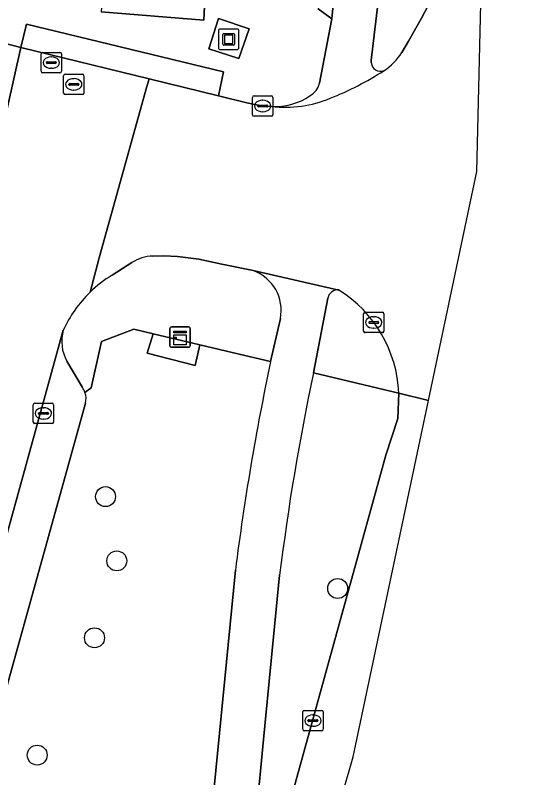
# Model space of a CAD drawing. Extents: x 162542 to 163147, y 380779 to 381521.
# Drawn here: x 163118.79 to 163143.84, y 381115.44 to 381152.86 of the extents above; entities that cross this region are included whole.
import ezdxf

# ---------------------------------------------------------------- set-up
doc = ezdxf.new("R2010")
doc.units = 0
for name, color, linetype in [('IMGEO_Berm_groen', 7, 'Continuous'), ('IMGEO_Boom', 7, 'Continuous'), ('IMGEO_Fietspad_gesloten', 7, 'Continuous'), ('IMGEO_Fietspad_open', 7, 'Continuous'), ('IMGEO_Kast', 7, 'Continuous'), ('IMGEO_Kolk', 7, 'Continuous'), ('IMGEO_Kunstobject', 7, 'Continuous'), ('IMGEO_Parkeervlak_open', 7, 'Continuous'), ('IMGEO_Rijbaan_lokaal_gesloten', 7, 'Continuous'), ('IMGEO_Rijbaan_lokaal_open', 7, 'Continuous'), ('IMGEO_Rioolput', 7, 'Continuous'), ('IMGEO_Terreindeel_gesloten', 7, 'Continuous'), ('IMGEO_Terreindeel_open', 7, 'Continuous'), ('IMGEO_Verkeerseiland_groen', 7, 'Continuous'), ('IMGEO_Voetpad_open', 7, 'Continuous')]:
    doc.layers.add(name, color=color, linetype=linetype)

msp = doc.modelspace()

# ---------------------------------------------------------------- linework, layer by layer
at = {"layer": 'IMGEO_Berm_groen'}
for points in [[(163131.317, 381135.862), (163129.779, 381136.226), (163127.853, 381136.682), (163127.613, 381135.666), (163125.259, 381136.277), (163125.551, 381137.227), (163124.607, 381137.45), (163123.02, 381136.855), (163122.518, 381134.575), (163122.214, 381134.352)], [(163136.979, 381131.279), (163137.557, 381133.07), (163137.61, 381134.315), (163133.418, 381135.306)], [(163122.239, 381133.822), (163117.726, 381117.614), (163117.409, 381116.41)], [(163101.031, 381000.829), (163101.737, 381003.421), (163105.941, 381018.863), (163136.979, 381131.279)], [(163128.46, 381113.953), (163129.593, 381125.627)], [(163131.764, 381125.383), (163130.976, 381117.319), (163130.624, 381113.715)]]:
    msp.add_lwpolyline(points, dxfattribs=at)
for centre, radius, start, end in [((163258.715, 381109.14), 130.17, 168.1539, 172.72362), ((163251.975, 381110.445), 121.135, 168.15694, 172.91655), ((163121.294, 381134.043), 0.971, 346.8413, 18.56)]:
    msp.add_arc(centre, radius, start, end, dxfattribs=at)
at = {"layer": 'IMGEO_Boom'}
for centre in [(163123.222, 381129.236), (163123.774, 381126.082), (163134.61, 381124.726), (163122.681, 381122.306), (163119.871, 381116.549)]:
    msp.add_circle(centre, 0.489, dxfattribs=at)
at = {"layer": 'IMGEO_Fietspad_gesloten'}
for points in [[(163134.67, 381139.378), (163130.461, 381140.329)], [(163133.418, 381135.306), (163134.126, 381138.983)], [(163131.799, 381137.979), (163131.317, 381135.862)], [(163129.593, 381125.627), (163128.46, 381113.953)], [(163130.624, 381113.715), (163130.976, 381117.319), (163131.764, 381125.383)]]:
    msp.add_lwpolyline(points, dxfattribs=at)
for centre, radius, start, end in [((163129.78, 381138.385), 2.059, 348.616, 70.6951), ((163134.62, 381138.875), 0.506, 84.3449, 167.6221), ((163258.715, 381109.14), 130.17, 168.1539, 172.72362), ((163251.975, 381110.445), 121.135, 168.15694, 172.91655)]:
    msp.add_arc(centre, radius, start, end, dxfattribs=at)
at = {"layer": 'IMGEO_Fietspad_open'}
for points in [[(163136.894, 381194.804), (163136.67, 381191.792), (163135.886, 381177.866), (163135.312, 381163.669), (163135.079, 381160.7), (163134.322, 381152.692), (163133.719, 381149.526)], [(163136.26, 381150.541), (163136.257, 381150.666), (163136.265, 381150.793), (163137.53, 381161.382), (163138.274, 381178.794), (163138.982, 381190.545)]]:
    msp.add_lwpolyline(points, dxfattribs=at)
for centre, radius, start, end in [((163136.718, 381150.572), 0.459, 183.879, 291.5697), ((163128.257, 381163.709), 16.077, 291.8504, 302.4683), ((163132.771, 381149.758), 0.976, 300.6716, 346.2255), ((163131.51, 381151.507), 3.129, 267.3984, 304.2056), ((163132.021, 381154.126), 5.782, 263.5199, 292.5727)]:
    msp.add_arc(centre, radius, start, end, dxfattribs=at)
at = {"layer": 'IMGEO_Kast'}
for p, q in [((163126.376, 381136.641), (163126.376, 381137.482)), ((163126.376, 381137.482), (163126.376, 381136.641)), ((163126.451, 381137.566), (163127.292, 381137.566)), ((163127.292, 381137.566), (163126.451, 381137.566)), ((163127.376, 381137.491), (163127.376, 381136.65)), ((163127.376, 381136.65), (163127.376, 381137.491)), ((163127.301, 381136.566), (163126.46, 381136.566)), ((163126.46, 381136.566), (163127.301, 381136.566))]:
    msp.add_line(p, q, dxfattribs=at)
for points in [[(163126.571, 381137.356), (163127.171, 381137.356), (163127.171, 381137.271), (163126.571, 381137.271), (163126.571, 381137.356)], [(163126.571, 381137.181), (163127.171, 381137.181), (163127.171, 381136.692), (163126.571, 381136.692), (163126.571, 381137.181)]]:
    msp.add_lwpolyline(points, dxfattribs=at)
msp.add_circle((163126.655, 381137.03), 0.0377, dxfattribs=at)
for centre, start, end in [((163126.454, 381137.488), 92.4484, 184.2845), ((163126.454, 381137.488), 92.4484, 184.2845), ((163127.298, 381137.488), 2.4484, 94.2845), ((163127.298, 381137.488), 2.4484, 94.2845), ((163126.454, 381136.644), 182.4484, 274.2845), ((163126.454, 381136.644), 182.4484, 274.2845), ((163127.298, 381136.644), 272.4484, 4.2845), ((163127.298, 381136.644), 272.4484, 4.2845)]:
    msp.add_arc(centre, 0.0779, start, end, dxfattribs=at)
at = {"layer": 'IMGEO_Kolk'}
for p, q in [((163130.509, 381148.909), (163131.361, 381148.909)), ((163130.434, 381147.983), (163130.434, 381148.835)), ((163130.922, 381148.689), (163130.947, 381148.689)), ((163131.435, 381148.835), (163131.435, 381147.983)), ((163130.693, 381148.403), (163130.693, 381148.415)), ((163131.131, 381148.366), (163130.733, 381148.366)), ((163130.736, 381148.452), (163131.134, 381148.452)), ((163130.945, 381148.129), (163130.92, 381148.129)), ((163131.177, 381148.415), (163131.177, 381148.403)), ((163131.361, 381147.909), (163130.509, 381147.909)), ((163135.881, 381137.358), (163135.881, 381138.21)), ((163135.956, 381138.284), (163136.808, 381138.284)), ((163136.369, 381138.064), (163136.394, 381138.064)), ((163136.882, 381138.21), (163136.882, 381137.358)), ((163136.14, 381137.778), (163136.14, 381137.79)), ((163136.578, 381137.741), (163136.18, 381137.741)), ((163136.183, 381137.827), (163136.581, 381137.827)), ((163136.624, 381137.79), (163136.624, 381137.778)), ((163136.808, 381137.284), (163135.956, 381137.284)), ((163136.392, 381137.504), (163136.367, 381137.504)), ((163119.674, 381132.895), (163119.674, 381133.747)), ((163119.749, 381133.821), (163120.601, 381133.821)), ((163120.162, 381133.601), (163120.187, 381133.601)), ((163120.675, 381133.747), (163120.675, 381132.895)), ((163119.933, 381133.315), (163119.933, 381133.327)), ((163120.371, 381133.278), (163119.973, 381133.278)), ((163119.976, 381133.364), (163120.374, 381133.364)), ((163120.417, 381133.327), (163120.417, 381133.315)), ((163120.601, 381132.821), (163119.749, 381132.821)), ((163120.185, 381133.041), (163120.16, 381133.041)), ((163132.896, 381117.815), (163132.896, 381118.667)), ((163132.971, 381118.741), (163133.823, 381118.741)), ((163133.897, 381118.667), (163133.897, 381117.815)), ((163133.155, 381118.235), (163133.155, 381118.247)), ((163133.593, 381118.198), (163133.195, 381118.198)), ((163133.198, 381118.284), (163133.596, 381118.284)), ((163133.384, 381118.521), (163133.409, 381118.521)), ((163133.639, 381118.247), (163133.639, 381118.235)), ((163133.407, 381117.961), (163133.382, 381117.961)), ((163133.823, 381117.741), (163132.971, 381117.741))]:
    msp.add_line(p, q, dxfattribs=at)
for points in [[(163130.509, 381148.909), (163131.361, 381148.909)], [(163130.434, 381147.983), (163130.434, 381148.835)], [(163131.435, 381148.835), (163131.435, 381147.983)], [(163131.361, 381147.909), (163130.509, 381147.909)], [(163135.881, 381137.358), (163135.881, 381138.21)], [(163135.956, 381138.284), (163136.808, 381138.284)], [(163136.882, 381138.21), (163136.882, 381137.358)], [(163136.808, 381137.284), (163135.956, 381137.284)], [(163119.674, 381132.895), (163119.674, 381133.747)], [(163119.749, 381133.821), (163120.601, 381133.821)], [(163120.675, 381133.747), (163120.675, 381132.895)], [(163120.601, 381132.821), (163119.749, 381132.821)], [(163132.896, 381117.815), (163132.896, 381118.667)], [(163132.971, 381118.741), (163133.823, 381118.741)], [(163133.897, 381118.667), (163133.897, 381117.815)], [(163133.823, 381117.741), (163132.971, 381117.741)]]:
    msp.add_lwpolyline(points, dxfattribs=at)
for centre, radius, start, end in [((163130.511, 381148.833), 0.0765, 91.552, 178.448), ((163130.511, 381148.833), 0.0765, 91.552, 178.448), ((163131.359, 381148.833), 0.0765, 1.552, 88.448), ((163131.359, 381148.833), 0.0765, 1.552, 88.448), ((163130.733, 381148.412), 0.0403, 85.8775, 175.7526), ((163130.73, 381148.402), 0.0366, 178.938, 274.7102), ((163131.134, 381148.409), 0.043, 264.8664, 352.4533), ((163131.138, 381148.414), 0.0386, 1.7309, 96.639), ((163130.511, 381147.985), 0.0765, 181.552, 268.448), ((163130.511, 381147.985), 0.0765, 181.552, 268.448), ((163131.359, 381147.985), 0.0765, 271.552, 358.448), ((163131.359, 381147.985), 0.0765, 271.552, 358.448), ((163135.958, 381138.208), 0.0765, 91.552, 178.448), ((163135.958, 381138.208), 0.0765, 91.552, 178.448), ((163136.806, 381138.208), 0.0765, 1.552, 88.448), ((163136.806, 381138.208), 0.0765, 1.552, 88.448), ((163136.18, 381137.787), 0.0403, 85.8775, 175.7526), ((163136.177, 381137.777), 0.0366, 178.938, 274.7102), ((163136.581, 381137.784), 0.043, 264.8664, 352.4533), ((163136.585, 381137.789), 0.0386, 1.7309, 96.639), ((163135.958, 381137.36), 0.0765, 181.552, 268.448), ((163135.958, 381137.36), 0.0765, 181.552, 268.448), ((163136.806, 381137.36), 0.0765, 271.552, 358.448), ((163136.806, 381137.36), 0.0765, 271.552, 358.448), ((163119.751, 381133.745), 0.0765, 91.552, 178.448), ((163119.751, 381133.745), 0.0765, 91.552, 178.448), ((163120.599, 381133.745), 0.0765, 1.552, 88.448), ((163120.599, 381133.745), 0.0765, 1.552, 88.448), ((163119.973, 381133.324), 0.0403, 85.8775, 175.7526), ((163119.97, 381133.314), 0.0366, 178.938, 274.7102), ((163120.374, 381133.321), 0.043, 264.8664, 352.4533), ((163120.378, 381133.326), 0.0386, 1.7309, 96.639), ((163119.751, 381132.897), 0.0765, 181.552, 268.448), ((163119.751, 381132.897), 0.0765, 181.552, 268.448), ((163120.599, 381132.897), 0.0765, 271.552, 358.448), ((163120.599, 381132.897), 0.0765, 271.552, 358.448), ((163132.973, 381118.665), 0.0765, 91.552, 178.448), ((163132.973, 381118.665), 0.0765, 91.552, 178.448), ((163133.821, 381118.665), 0.0765, 1.552, 88.448), ((163133.821, 381118.665), 0.0765, 1.552, 88.448), ((163133.195, 381118.244), 0.0403, 85.8775, 175.7526), ((163133.192, 381118.234), 0.0366, 178.938, 274.7102), ((163133.596, 381118.241), 0.043, 264.8664, 352.4533), ((163133.6, 381118.246), 0.0386, 1.7309, 96.639), ((163132.973, 381117.817), 0.0765, 181.552, 268.448), ((163132.973, 381117.817), 0.0765, 181.552, 268.448), ((163133.821, 381117.817), 0.0765, 271.552, 358.448), ((163133.821, 381117.817), 0.0765, 271.552, 358.448)]:
    msp.add_arc(centre, radius, start, end, dxfattribs=at)
for centre, major_axis, ratio, start_param, end_param in [((163130.921, 381148.409), (-0.387, 0.002), 0.722429, 4.712389, 7.853982), ((163130.946, 381148.409), (-0.39, 0.002), 0.717154, 1.570796, 4.712389), ((163136.368, 381137.784), (-0.387, 0.002), 0.722429, 4.712389, 7.853982), ((163136.393, 381137.784), (-0.39, 0.002), 0.717154, 1.570796, 4.712389), ((163120.161, 381133.321), (-0.387, 0.002), 0.722429, 4.712389, 7.853982), ((163120.186, 381133.321), (-0.39, 0.002), 0.717154, 1.570796, 4.712389), ((163133.383, 381118.241), (-0.387, 0.002), 0.722429, 4.712389, 7.853982), ((163133.408, 381118.241), (-0.39, 0.002), 0.717154, 1.570796, 4.712389)]:
    msp.add_ellipse(centre, major_axis=major_axis, ratio=ratio, start_param=start_param, end_param=end_param, dxfattribs=at)
at = {"layer": 'IMGEO_Kunstobject'}
for p, q in [((163128.764, 381152.102), (163128.764, 381151.261)), ((163128.764, 381152.102), (163128.764, 381151.261)), ((163129.68, 381152.186), (163128.839, 381152.186)), ((163129.68, 381152.186), (163128.839, 381152.186)), ((163128.978, 381151.45), (163128.978, 381151.924)), ((163129.028, 381151.974), (163129.502, 381151.974)), ((163129.058, 381151.874), (163129.058, 381151.5)), ((163129.452, 381151.894), (163129.078, 381151.894)), ((163129.472, 381151.5), (163129.472, 381151.874)), ((163129.552, 381151.924), (163129.552, 381151.45)), ((163129.764, 381151.27), (163129.764, 381152.111)), ((163129.764, 381151.27), (163129.764, 381152.111)), ((163128.848, 381151.186), (163129.689, 381151.186)), ((163128.848, 381151.186), (163129.689, 381151.186)), ((163129.502, 381151.4), (163129.028, 381151.4)), ((163129.078, 381151.48), (163129.452, 381151.48))]:
    msp.add_line(p, q, dxfattribs=at)
for centre, radius, start, end in [((163128.842, 381152.108), 0.0779, 92.4484, 184.2845), ((163128.842, 381152.108), 0.0779, 92.4484, 184.2845), ((163129.028, 381151.924), 0.05, 90, 180), ((163129.078, 381151.874), 0.02, 90, 180), ((163129.452, 381151.874), 0.02, 360, 90), ((163129.502, 381151.924), 0.05, 360, 90), ((163129.686, 381152.108), 0.0779, 2.4484, 94.2845), ((163129.686, 381152.108), 0.0779, 2.4484, 94.2845), ((163129.078, 381151.5), 0.02, 180, 270), ((163129.452, 381151.5), 0.02, 270, 0), ((163128.842, 381151.264), 0.0779, 182.4484, 274.2845), ((163128.842, 381151.264), 0.0779, 182.4484, 274.2845), ((163129.028, 381151.45), 0.05, 180, 270), ((163129.502, 381151.45), 0.05, 270, 0), ((163129.686, 381151.264), 0.0779, 272.4484, 4.2845), ((163129.686, 381151.264), 0.0779, 272.4484, 4.2845)]:
    msp.add_arc(centre, radius, start, end, dxfattribs=at)
at = {"layer": 'IMGEO_Parkeervlak_open'}
for points in [[(163121.145, 381137.399), (163109.061, 381093.574)], [(163122.098, 381134.585), (163121.32, 381135.882)], [(163117.726, 381117.614), (163122.239, 381133.822)]]:
    msp.add_lwpolyline(points, dxfattribs=at)
for centre, radius, start, end in [((163123.141, 381136.861), 2.067, 164.9013, 208.2598), ((163121.333, 381134.059), 0.928, 18.4079, 34.5253), ((163121.294, 381134.043), 0.971, 346.8413, 18.56)]:
    msp.add_arc(centre, radius, start, end, dxfattribs=at)
at = {"layer": 'IMGEO_Rijbaan_lokaal_gesloten'}
for points in [[(163139.069, 381133.952), (163141.001, 381143.103), (163141.442, 381145.19), (163142.912, 381206.998), (163143.838, 381212.646), (163141.902, 381214.535), (163141.801, 381213.528), (163140.853, 381204.171), (163140.26, 381197.872), (163139.77, 381190.501), (163139.704, 381189.515), (163139.189, 381179.889), (163139.061, 381169.308), (163139.444, 381155.132)], [(163139.02, 381153.285), (163138.722, 381152.721), (163138.091, 381151.588), (163137.76, 381151.041)], [(163131.368, 381148.381), (163130.935, 381148.409), (163130.149, 381148.566), (163128.769, 381148.909), (163125.355, 381149.744), (163125.256, 381149.375), (163122.916, 381140.95), (163122.466, 381139.269)], [(163125.541, 381141.047), (163126.08, 381141.06), (163126.76, 381141.023), (163127.796, 381140.898), (163128.935, 381140.644), (163130.461, 381140.329), (163134.67, 381139.378)], [(163123.543, 381140.105), (163124.52, 381140.734)], [(163062.369, 380926.22), (163069.643, 380932.768), (163092.997, 380973.876), (163099.48, 380989.07), (163114.525, 381043.88), (163135.379, 381116.471), (163139.069, 381133.952), (163137.61, 381134.315), (163137.557, 381133.07), (163136.979, 381131.279), (163105.941, 381018.863), (163101.737, 381003.421), (163101.031, 381000.829)], [(163137.61, 381134.315), (163139.069, 381133.952)]]:
    msp.add_lwpolyline(points, dxfattribs=at)
for centre, radius, start, end in [((163135.16, 381152.701), 3.085, 304.0478, 327.442), ((163128.257, 381163.709), 16.077, 291.8504, 302.4683), ((163132.021, 381154.126), 5.782, 263.5199, 292.5727), ((163125.655, 381138.852), 2.198, 92.9847, 121.1024), ((163126.793, 381134.807), 6.216, 121.5232, 134.1162), ((163131.328, 381134.052), 6.288, 2.3957, 57.8904)]:
    msp.add_arc(centre, radius, start, end, dxfattribs=at)
at = {"layer": 'IMGEO_Rijbaan_lokaal_open'}
for points in [[(163119.067, 381151.283), (163118.242, 381151.494), (163117.487, 381151.634), (163116.736, 381151.578), (163111.367, 381150.145), (163081.377, 381142.115), (163048.005, 381133.196), (163045.607, 381132.54), (163032.672, 381129.087), (163033.724, 381125.26), (163075.288, 381136.345)], [(163125.256, 381149.375), (163125.355, 381149.744), (163119.067, 381151.283), (163116.374, 381139.268)], [(163116.374, 381139.268), (163119.067, 381151.283)], [(163122.466, 381139.269), (163122.916, 381140.95), (163125.256, 381149.375)], [(163116.194, 381138.143), (163112.827, 381125.89), (163104.211, 381094.881), (163105.122, 381094.652), (163109.061, 381093.574), (163121.145, 381137.399)]]:
    msp.add_lwpolyline(points, dxfattribs=at)
msp.add_arc((163126.798, 381134.807), 6.219, 134.1543, 155.3696, dxfattribs=at)
at = {"layer": 'IMGEO_Rioolput'}
for p, q in [((163120.06, 381150.113), (163120.06, 381150.965)), ((163120.135, 381151.039), (163120.987, 381151.039)), ((163120.548, 381150.819), (163120.573, 381150.819)), ((163121.061, 381150.965), (163121.061, 381150.113)), ((163120.319, 381150.533), (163120.319, 381150.545)), ((163120.757, 381150.496), (163120.359, 381150.496)), ((163120.362, 381150.582), (163120.76, 381150.582)), ((163120.803, 381150.545), (163120.803, 381150.533)), ((163120.987, 381150.039), (163120.135, 381150.039)), ((163120.571, 381150.259), (163120.546, 381150.259)), ((163121.164, 381149.046), (163121.164, 381149.898)), ((163121.239, 381149.972), (163122.091, 381149.972)), ((163121.652, 381149.752), (163121.677, 381149.752)), ((163122.165, 381149.898), (163122.165, 381149.046)), ((163121.423, 381149.466), (163121.423, 381149.478)), ((163121.861, 381149.429), (163121.463, 381149.429)), ((163121.466, 381149.515), (163121.864, 381149.515)), ((163121.907, 381149.478), (163121.907, 381149.466)), ((163122.091, 381148.972), (163121.239, 381148.972)), ((163121.675, 381149.192), (163121.65, 381149.192))]:
    msp.add_line(p, q, dxfattribs=at)
for points in [[(163120.06, 381150.113), (163120.06, 381150.965)], [(163120.135, 381151.039), (163120.987, 381151.039)], [(163121.061, 381150.965), (163121.061, 381150.113)], [(163120.987, 381150.039), (163120.135, 381150.039)], [(163121.164, 381149.046), (163121.164, 381149.898)], [(163121.239, 381149.972), (163122.091, 381149.972)], [(163122.165, 381149.898), (163122.165, 381149.046)], [(163122.091, 381148.972), (163121.239, 381148.972)]]:
    msp.add_lwpolyline(points, dxfattribs=at)
for centre, radius, start, end in [((163120.137, 381150.963), 0.0765, 91.552, 178.448), ((163120.137, 381150.963), 0.0765, 91.552, 178.448), ((163120.985, 381150.963), 0.0765, 1.552, 88.448), ((163120.985, 381150.963), 0.0765, 1.552, 88.448), ((163120.359, 381150.542), 0.0403, 85.8775, 175.7526), ((163120.356, 381150.532), 0.0366, 178.938, 274.7102), ((163120.76, 381150.539), 0.043, 264.8664, 352.4533), ((163120.764, 381150.544), 0.0386, 1.7309, 96.639), ((163120.137, 381150.115), 0.0765, 181.552, 268.448), ((163120.137, 381150.115), 0.0765, 181.552, 268.448), ((163120.985, 381150.115), 0.0765, 271.552, 358.448), ((163120.985, 381150.115), 0.0765, 271.552, 358.448), ((163121.241, 381149.896), 0.0765, 91.552, 178.448), ((163121.241, 381149.896), 0.0765, 91.552, 178.448), ((163122.089, 381149.896), 0.0765, 1.552, 88.448), ((163122.089, 381149.896), 0.0765, 1.552, 88.448), ((163121.463, 381149.475), 0.0403, 85.8775, 175.7526), ((163121.46, 381149.465), 0.0366, 178.938, 274.7102), ((163121.864, 381149.472), 0.043, 264.8664, 352.4533), ((163121.868, 381149.477), 0.0386, 1.7309, 96.639), ((163121.241, 381149.048), 0.0765, 181.552, 268.448), ((163121.241, 381149.048), 0.0765, 181.552, 268.448), ((163122.089, 381149.048), 0.0765, 271.552, 358.448), ((163122.089, 381149.048), 0.0765, 271.552, 358.448)]:
    msp.add_arc(centre, radius, start, end, dxfattribs=at)
for centre, major_axis, ratio, start_param, end_param in [((163120.547, 381150.539), (-0.387, 0.002), 0.722429, 4.712389, 7.853982), ((163120.572, 381150.539), (-0.39, 0.002), 0.717154, 1.570796, 4.712389), ((163121.651, 381149.472), (-0.387, 0.002), 0.722429, 4.712389, 7.853982), ((163121.676, 381149.472), (-0.39, 0.002), 0.717154, 1.570796, 4.712389)]:
    msp.add_ellipse(centre, major_axis=major_axis, ratio=ratio, start_param=start_param, end_param=end_param, dxfattribs=at)
at = {"layer": 'IMGEO_Terreindeel_gesloten'}
msp.add_lwpolyline([(163130.276, 381152.199), (163128.766, 381152.712), (163128.292, 381151.216), (163129.769, 381150.74)], close=True, dxfattribs=at)
at = {"layer": 'IMGEO_Terreindeel_open'}
msp.add_lwpolyline([(163127.853, 381136.682), (163125.551, 381137.227), (163125.259, 381136.277), (163127.613, 381135.666)], close=True, dxfattribs=at)
at = {"layer": 'IMGEO_Verkeerseiland_groen'}
for points in [[(163139.061, 381169.308), (163139.189, 381179.889), (163139.704, 381189.515), (163139.77, 381190.501), (163138.982, 381190.545), (163138.274, 381178.794), (163137.53, 381161.382), (163136.265, 381150.793), (163136.257, 381150.666), (163136.26, 381150.541)], [(163137.76, 381151.041), (163138.091, 381151.588), (163138.722, 381152.721), (163139.02, 381153.285)]]:
    msp.add_lwpolyline(points, dxfattribs=at)
for centre, radius, start, end in [((163135.16, 381152.701), 3.085, 304.0478, 327.442), ((163136.718, 381150.572), 0.459, 183.879, 291.5697)]:
    msp.add_arc(centre, radius, start, end, dxfattribs=at)
at = {"layer": 'IMGEO_Voetpad_open'}
for points in [[(163112.88, 381157.3), (163111.24, 381157.726), (163110.193, 381153.917), (163113.286, 381154.712), (163123.069, 381153.9), (163123.072, 381153.94), (163123.084, 381154.11), (163123.121, 381154.664), (163123.293, 381160.874), (163124.974, 381194.958), (163130.475, 381194.644), (163135.939, 381194.351), (163134.924, 381173.066), (163134.79, 381169.836), (163134.347, 381160.278), (163134.071, 381157.873), (163133.66, 381153.177), (163134.322, 381152.692), (163135.079, 381160.7), (163135.312, 381163.669), (163135.886, 381177.866), (163136.67, 381191.792), (163136.894, 381194.804)], [(163128.087, 381153.678), (163128.048, 381152.619), (163123.01, 381153.036)], [(163133.719, 381149.526), (163134.322, 381152.692), (163133.66, 381153.177)], [(163111.367, 381150.145), (163116.736, 381151.578), (163117.487, 381151.634), (163118.242, 381151.494), (163119.067, 381151.283), (163119.341, 381152.427), (163129.016, 381150.085), (163128.769, 381148.909), (163130.149, 381148.566), (163130.935, 381148.409), (163131.368, 381148.381)], [(163130.461, 381140.329), (163128.935, 381140.644), (163127.796, 381140.898), (163126.76, 381141.023), (163126.08, 381141.06), (163125.541, 381141.047)], [(163124.52, 381140.734), (163123.543, 381140.105)], [(163134.126, 381138.983), (163133.418, 381135.306), (163137.61, 381134.315)], [(163122.214, 381134.352), (163122.518, 381134.575), (163123.02, 381136.855), (163124.607, 381137.45), (163125.551, 381137.227), (163127.853, 381136.682), (163129.779, 381136.226), (163131.317, 381135.862), (163131.799, 381137.979)], [(163121.32, 381135.882), (163122.098, 381134.585)]]:
    msp.add_lwpolyline(points, dxfattribs=at)
for points in [[(163128.087, 381153.678), (163123.084, 381154.11), (163123.072, 381153.94), (163123.069, 381153.9), (163123.01, 381153.036), (163128.048, 381152.619)], [(163128.766, 381152.712), (163130.276, 381152.199), (163129.769, 381150.74), (163128.292, 381151.216)], [(163119.067, 381151.283), (163125.355, 381149.744), (163128.769, 381148.909), (163129.016, 381150.085), (163119.341, 381152.427)]]:
    msp.add_lwpolyline(points, close=True, dxfattribs=at)
for centre, radius, start, end in [((163132.771, 381149.758), 0.976, 300.6716, 346.2255), ((163131.51, 381151.507), 3.129, 267.3984, 304.2056), ((163125.655, 381138.852), 2.198, 92.9847, 121.1024), ((163129.78, 381138.385), 2.059, 348.616, 70.6951), ((163126.793, 381134.807), 6.216, 121.5232, 134.1162), ((163126.798, 381134.807), 6.219, 134.1543, 155.3696), ((163134.62, 381138.875), 0.506, 84.3449, 167.6221), ((163131.328, 381134.052), 6.288, 2.3957, 57.8904), ((163123.141, 381136.861), 2.067, 164.9013, 208.2598), ((163121.333, 381134.059), 0.928, 18.4079, 34.5253)]:
    msp.add_arc(centre, radius, start, end, dxfattribs=at)

doc.saveas('drawing.dxf')
